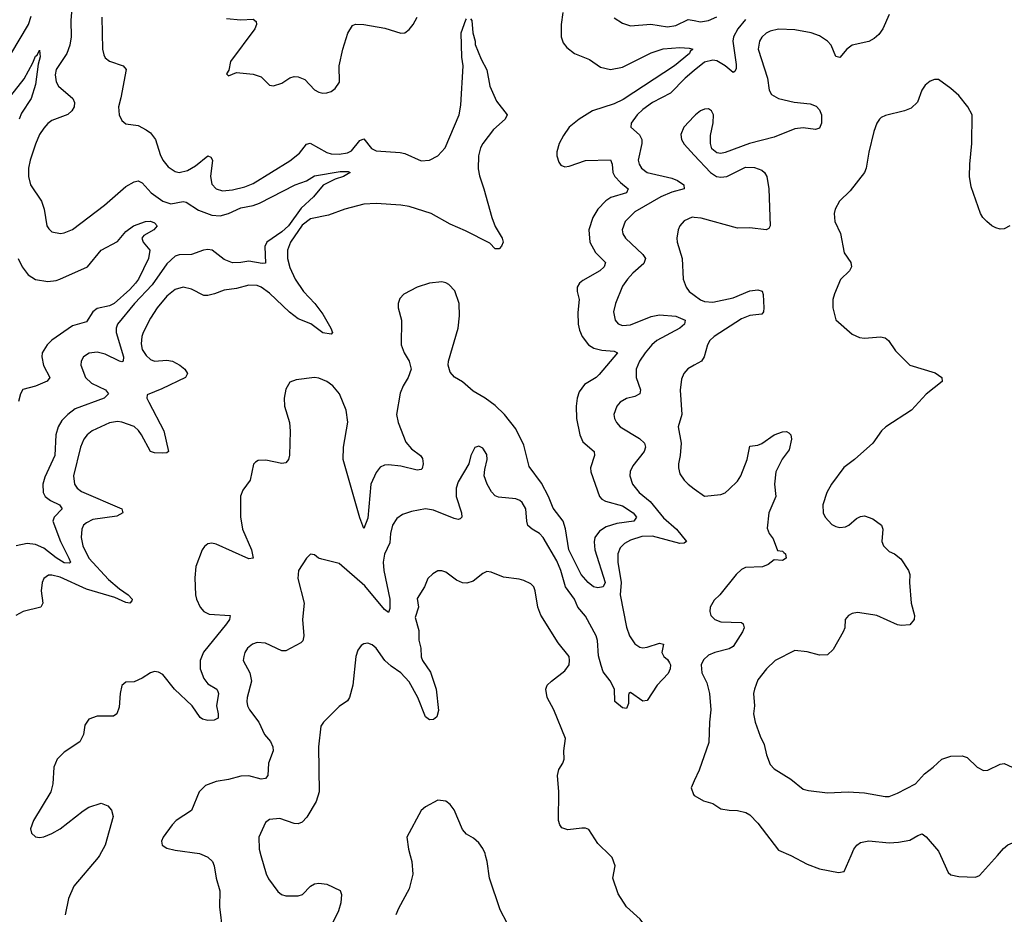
# Model space of a CAD drawing. Header units: inches. Extents: x 1550315 to 1685896, y 510706 to 640504.
# Tile 257 of 452: x 1606713 to 1611511, y 589713 to 594074. Entities that reach past the tile are written whole.
import ezdxf

# ---------------------------------------------------------------- set-up
doc = ezdxf.new("R2010")
doc.units = ezdxf.units.IN
doc.header["$MEASUREMENT"] = 0
for name, color, linetype in [('B6508', 7, 'Continuous'), ('B6509', 7, 'Continuous'), ('B6518', 7, 'Continuous'), ('B6519', 7, 'Continuous')]:
    doc.layers.add(name, color=color, linetype=linetype)

msp = doc.modelspace()

# ---------------------------------------------------------------- linework, layer by layer
at = {"layer": 'B6508', "color": 5}
for points, elevation in [([(1607101.5, 590000), (1607095.9, 589990), (1606977.2, 589850), (1606951.4, 589790), (1606934.8, 589710)], 620), ([(1607611.2, 590000), (1607630, 589992.2), (1607652.2, 589970), (1607661.3, 589950), (1607670.3, 589890), (1607687.5, 589827.5), (1607686.9, 589750), (1607701.1, 589630)], 640), ([(1607888.4, 590000), (1607914.5, 589910), (1607926.1, 589886.1), (1607970, 589824.4), (1607988, 589810), (1608010, 589803.1), (1608070, 589802.6), (1608090.7, 589809.3), (1608130, 589850.4), (1608150, 589862), (1608170, 589865.3), (1608210, 589860.3), (1608274, 589830), (1608281.6, 589810), (1608277.4, 589770), (1608266.5, 589730), (1608237.3, 589670)], 660), ([(1608615.7, 590000), (1608623.8, 589970), (1608628.4, 589908.4), (1608610, 589837.2), (1608558.3, 589741.7), (1608546, 589710)], 680), ([(1609087.6, 589670), (1609054.5, 589734.5), (1609002, 589890), (1608991.6, 589970), (1608983.5, 590000)], 680), ([(1610000, 589555.3), (1609990, 589562), (1609950, 589524), (1609910, 589522), (1609894, 589506), (1609850, 589482), (1609830, 589478), (1609810, 589508), (1609792, 589590), (1609758.9, 589658.9), (1609736.2, 589690), (1609669.7, 589750), (1609630, 589812.7), (1609603, 589890), (1609614.3, 589950), (1609599.5, 589990), (1609589.4, 590000)], 660)]:
    msp.add_lwpolyline(points, dxfattribs=dict(at, elevation=elevation))
at = {"layer": 'B6509', "color": 5}
for points, elevation in [([(1606154.5, 594134.5), (1606163.9, 594070), (1606182.3, 594022.3), (1606196.9, 593996.9), (1606236.8, 593950), (1606284.1, 593784.1), (1606340.6, 593670), (1606383.8, 593550), (1606390, 593537), (1606410, 593519.6), (1606430, 593521.7), (1606441.6, 593530), (1606510, 593605.7), (1606586.9, 593770), (1606755.9, 594050), (1606768.8, 594091.2)], 560), ([(1606967.4, 594130), (1606961.6, 594070), (1606964, 593990), (1606957.3, 593950), (1606943, 593910), (1606890, 593831.5), (1606885.3, 593805.3), (1606890, 593770.8), (1606901.7, 593750), (1606972, 593690), (1606980.3, 593670), (1606978.3, 593650), (1606967.6, 593630), (1606948, 593612), (1606870, 593583.1), (1606850, 593568.4), (1606830, 593545.4), (1606810, 593515.1), (1606790, 593467.3), (1606763.7, 593390), (1606755.5, 593350), (1606755.3, 593310), (1606764.8, 593270), (1606819.8, 593190), (1606832.1, 593150), (1606845.3, 593070), (1606854.3, 593054.3), (1606870, 593040.4), (1606911.8, 593031.8), (1606930, 593034.7), (1606970, 593052.3), (1607126.2, 593170), (1607230, 593261.5), (1607270, 593283.7), (1607290, 593288.5), (1607310, 593278.7), (1607353.7, 593230), (1607410.4, 593190), (1607450, 593176.8), (1607510, 593188.1), (1607524.7, 593184.7), (1607585, 593145), (1607650, 593121.9), (1607690, 593118.5), (1607730.7, 593129.3), (1607790, 593157.4), (1607851.1, 593168.9), (1607880.9, 593179.1), (1608056, 593270), (1608110.7, 593289.3), (1608150, 593312.8), (1608274.2, 593334.2), (1608314.1, 593334.1), (1608322.8, 593330), (1608290.8, 593310), (1608250, 593297.6), (1608191.8, 593268.2), (1608145.2, 593210), (1608083.8, 593156.2), (1608023.3, 593070), (1607990, 593039.7), (1607916.6, 592990), (1607908.2, 592968.2), (1607910, 592887), (1607894.1, 592885.9), (1607830, 592897.7), (1607790, 592889.9), (1607750, 592888.5), (1607710, 592905.6), (1607650.4, 592950.4), (1607630, 592954.6), (1607608.8, 592951.2), (1607550, 592929.9), (1607490, 592928), (1607470, 592921.6), (1607430, 592884.9), (1607357.7, 592782.3), (1607272.1, 592690), (1607189.5, 592590), (1607183.4, 592570), (1607183.8, 592550), (1607218, 592430), (1607217.6, 592410), (1607210, 592406.9), (1607199.5, 592410), (1607130, 592444.2), (1607090, 592454), (1607051.2, 592448.8), (1607024.2, 592430), (1607011.7, 592410), (1607010.2, 592390), (1607033.7, 592330), (1607063.2, 592303.2), (1607130.4, 592270.4), (1607145.8, 592250), (1607124.9, 592230), (1606983.1, 592176.9), (1606946.9, 592150), (1606918.9, 592121.1), (1606900.9, 592090), (1606889.6, 592050.4), (1606884.8, 591950), (1606836, 591844), (1606826.2, 591810), (1606827.5, 591770), (1606837.8, 591750), (1606863.2, 591730), (1606907.4, 591710), (1606919.1, 591690), (1606880.6, 591650), (1606875.1, 591630), (1606912.5, 591530), (1606953, 591450), (1606959.7, 591430), (1606955.4, 591424.6), (1606930, 591427.4), (1606890, 591451.3), (1606830, 591497.6), (1606790, 591516.2), (1606750, 591520.4), (1606695.3, 591510)], 560), ([(1608910, 594078), (1608916.4, 594070), (1608920.2, 594010), (1608932.4, 593970), (1608933, 593953), (1608961.1, 593881.1), (1608988.7, 593830), (1609004.4, 593750), (1609037, 593677), (1609087.7, 593610), (1609079.3, 593590), (1609021.7, 593538.3), (1608969.4, 593470.6), (1608957.7, 593450), (1608948.2, 593410), (1608947.3, 593347.3), (1608953, 593313), (1608975.4, 593250), (1609013.4, 593110), (1609030, 593065.5), (1609064.2, 593010), (1609068.5, 592990), (1609060.5, 592970), (1609050, 592958), (1609030, 592957.2), (1609004.2, 592984.2), (1608885.6, 593045.6), (1608810, 593077.8), (1608718.3, 593130), (1608610, 593163.7), (1608570, 593170.4), (1608450, 593178.6), (1608390, 593175), (1608297.1, 593150), (1608218.5, 593121.5), (1608130, 593103), (1608090, 593073.4), (1608032.3, 592990), (1608017.6, 592950), (1608017.8, 592910), (1608030, 592865.8), (1608055.7, 592810), (1608096.1, 592750), (1608151.7, 592690), (1608190, 592639), (1608229.3, 592570), (1608236.9, 592550), (1608230, 592541.7), (1608190, 592548.2), (1608131, 592591), (1608070, 592615.5), (1608028.1, 592648.1), (1607930, 592740.7), (1607890, 592769.9), (1607870, 592778.6), (1607830, 592779.5), (1607770, 592764.5), (1607710, 592756.1), (1607662.9, 592737.1), (1607630, 592729.8), (1607609.9, 592729.9), (1607550, 592760.3), (1607510, 592769.8), (1607470, 592758.8), (1607430, 592726), (1607383.5, 592670), (1607350, 592619.7), (1607315.4, 592550), (1607308.4, 592530), (1607305.1, 592494.9), (1607310, 592467.2), (1607330, 592436.5), (1607350, 592417.8), (1607370, 592410.2), (1607430, 592415.3), (1607457.1, 592410), (1607493.7, 592390), (1607517, 592370), (1607530.4, 592350), (1607520.7, 592330), (1607406, 592274), (1607334, 592246), (1607332.7, 592230), (1607341.7, 592210), (1607415, 592070), (1607438, 591970), (1607430, 591962.6), (1607410, 591961), (1607370, 591962.3), (1607350, 591968.9), (1607306.6, 592050), (1607291.5, 592071.5), (1607270.6, 592090.6), (1607210, 592113), (1607190, 592115.2), (1607150, 592109.1), (1607066.7, 592070), (1607041.6, 592050), (1607025.4, 592030), (1607009.1, 591990.9), (1606975.8, 591850), (1606980.5, 591810), (1606992.9, 591790), (1607013.9, 591773.9), (1607211.3, 591690), (1607215.6, 591670), (1607186.5, 591653.5), (1607070, 591637.5), (1607037.8, 591622.2), (1607024.5, 591610), (1607015.4, 591590), (1607011.7, 591550), (1607019.8, 591510), (1607050.1, 591450), (1607144.9, 591344.9), (1607199.1, 591299.1), (1607242, 591270), (1607261.5, 591250), (1607259.2, 591240.8), (1607250.2, 591229.8), (1607230, 591234), (1607176.8, 591256.8), (1607038.1, 591298.1), (1606910, 591356.2), (1606870, 591367.2), (1606853.3, 591366.7), (1606830.3, 591350), (1606822.2, 591330), (1606817.4, 591290), (1606825.4, 591230), (1606816.4, 591210), (1606730, 591189.1), (1606694.3, 591170)], 580), ([(1609359.3, 594110), (1609352.2, 594050), (1609351.6, 593990), (1609361.3, 593961.3), (1609378.9, 593938.9), (1609417.1, 593910), (1609490, 593880.9), (1609543.6, 593843.6), (1609591.8, 593831.8), (1609650, 593842.6), (1609790, 593913), (1609848.6, 593931.4), (1609930, 593938.4), (1609975.4, 593935.4), (1609992.7, 593930), (1609980.6, 593919.4), (1609977.6, 593910), (1609903.7, 593850), (1609654.2, 593685.8), (1609610, 593663.9), (1609503.9, 593630), (1609439.2, 593590), (1609391.2, 593550), (1609362, 593510), (1609341.1, 593470), (1609330.2, 593430), (1609330.2, 593410), (1609339.4, 593379.4), (1609350, 593364.9), (1609370, 593357.4), (1609390, 593360.2), (1609470, 593387.1), (1609591.4, 593391.4), (1609600.2, 593370), (1609602.8, 593330), (1609612.3, 593310), (1609640.1, 593280.1), (1609677.3, 593250), (1609670.2, 593230), (1609593.3, 593206.7), (1609568.7, 593191.3), (1609529.7, 593150.3), (1609505.8, 593110), (1609486.9, 593050), (1609490.8, 592990), (1609518.7, 592938.7), (1609567.7, 592890), (1609560.2, 592870), (1609539.7, 592850), (1609457.3, 592802.7), (1609440.4, 592790), (1609428.7, 592770), (1609428.8, 592750), (1609439.6, 592710), (1609433.2, 592646.8), (1609434.3, 592590), (1609440, 592560), (1609453.7, 592530), (1609484.2, 592490), (1609510, 592473.4), (1609550, 592462.8), (1609610, 592458.8), (1609625.3, 592450), (1609536.1, 592343.9), (1609521.7, 592330), (1609464.8, 592295.2), (1609439.2, 592260.8), (1609429.2, 592230), (1609424.5, 592190), (1609426.8, 592130), (1609441.6, 592050), (1609457.2, 592017.2), (1609512.9, 591970), (1609513.4, 591950), (1609495, 591890), (1609496.8, 591870), (1609538.2, 591750), (1609550, 591736.5), (1609567.1, 591727.1), (1609650, 591704.2), (1609702, 591670), (1609719.2, 591650), (1609705.5, 591630), (1609622, 591618), (1609570, 591601.7), (1609538.8, 591581.2), (1609516.1, 591550), (1609511.5, 591528.5), (1609515, 591490), (1609566.1, 591330), (1609556.8, 591310), (1609530, 591304.6), (1609508.8, 591310), (1609482.2, 591330), (1609449.2, 591369.2), (1609388.7, 591490), (1609372.5, 591592.5), (1609361.7, 591630), (1609312.8, 591692.8), (1609289.9, 591750), (1609255.5, 591815.5), (1609196.1, 591896.1), (1609170, 592000.5), (1609130, 592079.1), (1609074.8, 592150), (1609030, 592193.2), (1608981.7, 592230), (1608923.1, 592263.1), (1608870, 592308.2), (1608831.9, 592331.9), (1608810, 592356), (1608801, 592390), (1608802.3, 592410), (1608849.2, 592570.8), (1608856.5, 592630), (1608854.5, 592690), (1608832.9, 592752.9), (1608803.7, 592783.7), (1608790, 592792), (1608770, 592796.1), (1608710, 592789.8), (1608650.5, 592770), (1608584.1, 592735.9), (1608565.5, 592714.5), (1608556.5, 592690), (1608557.4, 592670), (1608573.4, 592610), (1608572.1, 592490), (1608585.8, 592450), (1608610.3, 592410), (1608620.3, 592370), (1608606.5, 592330), (1608582, 592290), (1608566.5, 592253.5), (1608548.9, 592150), (1608557, 592110), (1608594, 592014), (1608622.7, 591982.7), (1608666, 591950), (1608675.1, 591935.1), (1608678.6, 591910), (1608673.7, 591886.3), (1608670, 591881.6), (1608650, 591878.7), (1608570, 591898.2), (1608510, 591904.8), (1608490, 591903.1), (1608470, 591892.4), (1608450, 591866.6), (1608423.8, 591810), (1608410, 591644), (1608390, 591593.2), (1608370, 591645.2), (1608289.8, 591930), (1608291.1, 591990), (1608311.6, 592111.6), (1608303.5, 592170), (1608271.8, 592250), (1608238.7, 592290), (1608209.6, 592310), (1608170, 592327.4), (1608150, 592329.8), (1608060.7, 592319.3), (1608030, 592307.3), (1608010, 592272.7), (1608001.1, 592230), (1608003.8, 592190), (1608027.6, 592110), (1608031.4, 592068.6), (1608028, 591952), (1608022, 591930), (1608010, 591914), (1607990, 591911.3), (1607912.3, 591927.7), (1607874.6, 591925.4), (1607862, 591918), (1607852.5, 591907.5), (1607835.8, 591830), (1607799.9, 591780.1), (1607789.2, 591750.8), (1607789.3, 591650.7), (1607798.6, 591590), (1607842.7, 591490), (1607850.2, 591449.8), (1607830, 591445.3), (1607670, 591517.7), (1607650, 591522), (1607630, 591519.7), (1607613, 591507), (1607601.5, 591490), (1607571.8, 591408.2), (1607567, 591353), (1607570.2, 591270), (1607573.8, 591250), (1607592.3, 591210), (1607609.6, 591189.6), (1607637, 591177), (1607739.3, 591170), (1607734.8, 591150), (1607720.8, 591130), (1607608.3, 590991.7), (1607592.5, 590950), (1607592.4, 590910), (1607610, 590862.2), (1607630, 590836.8), (1607673.6, 590810), (1607678.7, 590798.7), (1607681.4, 590790), (1607671.2, 590730), (1607680.6, 590690), (1607680.3, 590670), (1607659.8, 590660.2), (1607630, 590657.7), (1607604, 590664), (1607592.3, 590672.3), (1607553.1, 590730), (1607466.6, 590810), (1607410, 590882), (1607390, 590893.7), (1607370, 590896.4), (1607350.8, 590890), (1607310, 590863.6), (1607270, 590847), (1607230, 590845.2), (1607210, 590828), (1607202, 590790), (1607197.3, 590722.7), (1607185.5, 590690), (1607170, 590678.7), (1607090, 590678.7), (1607050, 590664.7), (1607030, 590636), (1607023.5, 590590), (1607006.6, 590553.4), (1606930, 590504.2), (1606896.1, 590470), (1606878.8, 590430), (1606874.2, 590350), (1606864.7, 590310), (1606779.8, 590170), (1606766, 590130), (1606770, 590108.4), (1606790, 590090.3), (1606810, 590087.7), (1606830, 590091.3), (1606870, 590106.4), (1606910.4, 590129.6), (1607021.6, 590218.4), (1607050, 590236.2), (1607110, 590254.8), (1607142.8, 590242.8), (1607160.7, 590220.7), (1607167.7, 590190), (1607129.3, 590050), (1607101.5, 590000)], 620), ([(1607112.9, 594087.1), (1607116.3, 593930), (1607122.9, 593902.9), (1607130, 593889), (1607150, 593872.4), (1607217.3, 593850), (1607231.6, 593831.6), (1607206, 593694), (1607193.7, 593650), (1607197, 593610), (1607210, 593582.8), (1607230, 593566), (1607290, 593558.7), (1607330, 593537.8), (1607350, 593522), (1607374.5, 593490), (1607396.8, 593416.8), (1607410.1, 593390.1), (1607437.2, 593357.2), (1607470, 593335), (1607490, 593329.4), (1607530, 593339.4), (1607570, 593361.7), (1607629.8, 593410), (1607644.3, 593404.3), (1607651.7, 593390), (1607643.5, 593310), (1607650, 593273), (1607670, 593249.2), (1607700.5, 593240.5), (1607750, 593244.4), (1607810, 593259.6), (1607850, 593275.1), (1608030, 593386.1), (1608076.2, 593423.8), (1608110, 593467.1), (1608128.4, 593471.6), (1608210, 593427.1), (1608230, 593421), (1608270, 593418.4), (1608310, 593425.1), (1608330, 593435.3), (1608370, 593484.7), (1608390, 593492.9), (1608427.1, 593447.1), (1608450, 593434.4), (1608567.1, 593427.1), (1608590, 593421.3), (1608670, 593385.9), (1608710, 593389.6), (1608750, 593410.7), (1608787, 593450), (1608854.2, 593610), (1608862.7, 593657.3), (1608874.2, 593850), (1608868.2, 593891.8), (1608864.9, 594010), (1608886.2, 594073.8), (1608890, 594079.1)], 580), ([(1607720.4, 594080.4), (1607790, 594072.9), (1607850, 594077), (1607865.8, 594065.8), (1607866.7, 594050), (1607859.5, 594030), (1607740.7, 593870), (1607731.3, 593828.7), (1607721, 593810), (1607730, 593801), (1607770, 593816.3), (1607850, 593809.1), (1607890, 593794.9), (1607930, 593754.9), (1607950, 593752), (1607990, 593764.4), (1608030, 593791.3), (1608050, 593797.5), (1608070, 593796.5), (1608102.9, 593782.9), (1608150, 593732.9), (1608170, 593720.7), (1608190, 593715.8), (1608210, 593716.9), (1608230, 593723.9), (1608250, 593738.9), (1608270.9, 593770), (1608269.7, 593850), (1608287.4, 593930), (1608312.2, 594007.8), (1608334.8, 594045.2), (1608350, 594052.6), (1608390, 594050.2), (1608492.4, 594032.4), (1608570, 594008.4), (1608590, 594010.4), (1608610, 594026), (1608630, 594050.4), (1608650, 594087.3)], 620), ([(1609610, 594084), (1609650, 594058), (1609690, 594043.9), (1609787.9, 594052.1), (1609870, 594039), (1609910, 594045.5), (1609970, 594075.3), (1610000, 594069.5)], 640), ([(1606670, 593703.2), (1606734.2, 593785.8), (1606776.6, 593863.4), (1606790, 593897.1), (1606798.6, 593901.4), (1606810, 593926), (1606812.8, 593892.8), (1606802.9, 593857.1), (1606790, 593758.7), (1606769.5, 593690), (1606722.2, 593617.8), (1606709.6, 593590)], 540), ([(1610000, 593826.2), (1609955, 593790), (1609884.4, 593715.6), (1609796.9, 593670), (1609750, 593635.9), (1609722.4, 593610), (1609692, 593570), (1609690.4, 593550), (1609732.7, 593512.7), (1609744.3, 593490), (1609745, 593470), (1609727.4, 593390), (1609731, 593370), (1609742.6, 593350), (1609769.7, 593329.7), (1609890, 593302.1), (1609918.8, 593290), (1609949.1, 593270), (1609950.3, 593250), (1609890, 593233.1), (1609836.5, 593210), (1609710, 593137.4), (1609662.7, 593090), (1609648.9, 593050), (1609651.8, 593030), (1609665.7, 593010), (1609749.3, 592930), (1609762.6, 592910), (1609755, 592885), (1609701.3, 592838.7), (1609674, 592810), (1609650, 592775.4), (1609615.4, 592690), (1609605.8, 592650), (1609614.3, 592610), (1609630, 592591.8), (1609650, 592584.2), (1609690, 592586.4), (1609790, 592628.2), (1609830, 592634.8), (1609909.4, 592629.4), (1609954.9, 592610), (1609952.7, 592590), (1609929, 592570), (1609817.4, 592510), (1609793.7, 592490), (1609760.8, 592450), (1609733.7, 592410), (1609716.8, 592370), (1609716.6, 592330), (1609737.8, 592270), (1609734.3, 592250), (1609710, 592237.8), (1609670, 592227.7), (1609639.5, 592210), (1609622.3, 592190), (1609608, 592150), (1609611.5, 592130), (1609621.5, 592110), (1609639.5, 592090), (1609732.7, 592032.7), (1609757.6, 592010), (1609762, 591990), (1609756.3, 591970), (1609700, 591900), (1609687.4, 591872.6), (1609685.5, 591850), (1609698.5, 591810), (1609731.4, 591770), (1609785.4, 591725.4), (1609850, 591646.6), (1609913.8, 591590), (1609962.4, 591530), (1609950, 591521.7), (1609930, 591521.4), (1609796.9, 591556.9), (1609745.1, 591554.9), (1609690, 591537.8), (1609659.8, 591520.2), (1609639.6, 591500.4), (1609627.6, 591470), (1609627.8, 591430), (1609643.4, 591330), (1609639.3, 591270), (1609670, 591112.7), (1609685, 591070), (1609710, 591031.1), (1609735.3, 591015.3), (1609750, 591012.1), (1609770, 591015.3), (1609830, 591035.8), (1609850, 591030.7), (1609842.6, 590990), (1609851.8, 590970), (1609870, 590956.1), (1609879.8, 590939.8), (1609884.6, 590930), (1609883.2, 590910), (1609872.6, 590887.4), (1609818.7, 590830), (1609770, 590756.2), (1609750, 590752.8), (1609690, 590794.8), (1609681.6, 590790), (1609679, 590781), (1609679.6, 590740.4), (1609670, 590716), (1609650, 590719.6), (1609613.6, 590750), (1609610.9, 590810), (1609590, 590851), (1609555.9, 590895.9), (1609545.7, 590925.7), (1609533.6, 590973.6), (1609528.1, 591048.1), (1609522.4, 591070), (1609470, 591167.4), (1609433.1, 591210), (1609416.5, 591250), (1609372.6, 591310), (1609349.3, 591390), (1609330, 591436.4), (1609264.2, 591550), (1609245.4, 591570), (1609210, 591590.9), (1609189.1, 591609.1), (1609183.5, 591630), (1609179.8, 591690), (1609160.9, 591720.9), (1609150, 591730.8), (1609130, 591738.8), (1609045.9, 591745.9), (1609030, 591753.3), (1609011.9, 591771.9), (1608991.5, 591810), (1608977, 591850), (1608978.9, 591881.1), (1608991.6, 591930), (1608990, 591954), (1608970, 591986), (1608950, 591995.1), (1608930.6, 591989.4), (1608910.6, 591950), (1608902, 591910), (1608850, 591820.9), (1608839.6, 591790), (1608840.6, 591750), (1608866.5, 591670), (1608868.2, 591650), (1608859.4, 591640.6), (1608850, 591637.4), (1608830, 591642.5), (1608730, 591683.8), (1608690, 591689.8), (1608622.6, 591677.4), (1608578.4, 591661.6), (1608550, 591642.4), (1608530.2, 591610), (1608520.2, 591570), (1608516.1, 591523.9), (1608491.2, 591468.8), (1608483.4, 591430), (1608486.9, 591390), (1608516.4, 591250), (1608516.6, 591203.4), (1608510, 591184.2), (1608490, 591198.3), (1608394.8, 591314.8), (1608270, 591422.6), (1608184.4, 591444.4), (1608169.6, 591449.6), (1608150, 591465.2), (1608130, 591469), (1608110, 591448.7), (1608070.8, 591390), (1608068.5, 591350), (1608099.2, 591230), (1608091.7, 591150), (1608098.2, 591070), (1608093, 591047), (1608082.8, 591037.2), (1608010, 590997.4), (1607990, 590997.7), (1607910, 591034.5), (1607870, 591038.3), (1607847.7, 591030), (1607823.8, 591010), (1607810.4, 590990), (1607804.4, 590970), (1607802.4, 590950), (1607834, 590890), (1607842.9, 590850), (1607821.5, 590770), (1607819.3, 590750), (1607823.5, 590730), (1607833.4, 590710), (1607878.2, 590650), (1607905.2, 590590), (1607935, 590555), (1607946.2, 590530), (1607948.6, 590510), (1607925.1, 590450), (1607921.5, 590390), (1607910, 590374.7), (1607890, 590372), (1607830, 590388.7), (1607790, 590387.3), (1607730, 590370.9), (1607670, 590360.9), (1607618.7, 590341.3), (1607587.7, 590310), (1607550, 590219.6), (1607475.3, 590170), (1607455.3, 590150), (1607412.2, 590090), (1607403.8, 590070), (1607407.7, 590050), (1607430, 590036.4), (1607470, 590026), (1607589.1, 590009.1), (1607611.2, 590000)], 640), ([(1610000, 593603.7), (1609948.4, 593550), (1609934, 593514), (1609938, 593490), (1609950, 593467.3), (1610000, 593414.2)], 660), ([(1606706.1, 592910), (1606725.1, 592870), (1606754.9, 592830), (1606790, 592807.8), (1606850, 592798.4), (1606890, 592802.5), (1606909.3, 592809.3), (1607043.1, 592870), (1607110, 592950.4), (1607190, 592992.4), (1607230, 593041.7), (1607267.6, 593070), (1607326, 593090), (1607350, 593092.2), (1607370, 593083.7), (1607382.6, 593070), (1607366, 593050), (1607317.4, 593022.6), (1607307.7, 593010), (1607314, 592990), (1607347.7, 592950), (1607340.8, 592910), (1607291.6, 592810), (1607277.5, 592790), (1607250, 592759.1), (1607172.7, 592690), (1607150, 592678.7), (1607090, 592666.1), (1607069.3, 592650), (1607038.1, 592601.9), (1606970, 592582.3), (1606870, 592512.7), (1606846.2, 592490), (1606823, 592450), (1606821, 592430), (1606828.6, 592388.6), (1606860.5, 592330), (1606847.3, 592312.7), (1606790, 592288.6), (1606727.7, 592272.3), (1606716.4, 592250), (1606707.1, 592212.9)], 540), ([(1610000, 593109.9), (1609990, 593111.1), (1609950, 593093), (1609930.3, 593070), (1609922, 593050), (1609915.8, 593010), (1609917.2, 592990), (1609941.6, 592910), (1609946.5, 592810), (1609960.9, 592770), (1609974.9, 592750), (1610000, 592730.9)], 660), ([(1610000, 592389.8), (1609968.2, 592371.8), (1609948.4, 592350), (1609938.5, 592321.5), (1609931.8, 592268.2), (1609939.6, 592150), (1609920.8, 592090), (1609935.8, 592010), (1609931.6, 591950), (1609923.1, 591910), (1609922.6, 591890), (1609930, 591861), (1609950.2, 591830.2), (1609970, 591810.4), (1610000, 591788.1)], 660), ([(1609589.4, 590000), (1609530, 590059), (1609486.6, 590126.6), (1609470, 590132.7), (1609452.5, 590132.5), (1609384.7, 590124.7), (1609355.3, 590135.3), (1609344.5, 590150), (1609338.4, 590170), (1609340.5, 590310), (1609334, 590390), (1609340.5, 590419.5), (1609359.3, 590450), (1609366, 590470), (1609364, 590510), (1609372.7, 590570), (1609316, 590710), (1609282.7, 590770), (1609276, 590810), (1609283.7, 590830), (1609303.7, 590850), (1609370, 590899.5), (1609389.7, 590930), (1609392.1, 590950), (1609389.7, 590970), (1609336.6, 591036.6), (1609252.2, 591172.2), (1609237.4, 591210), (1609224.7, 591290), (1609217.6, 591310), (1609203.8, 591323.8), (1609170, 591340.7), (1609147.5, 591347.5), (1609070, 591357), (1609010, 591380.9), (1608990, 591383.7), (1608970, 591374.5), (1608923.2, 591336.8), (1608891.8, 591328.2), (1608870, 591329.6), (1608842, 591342), (1608790, 591381.6), (1608770, 591387.6), (1608750, 591387.3), (1608726.4, 591373.6), (1608701.6, 591350), (1608685.5, 591310), (1608650, 591253.2), (1608655.5, 591210), (1608640.3, 591159.7), (1608657.1, 591097.1), (1608657.8, 591050), (1608667.4, 591010), (1608670, 590968.2), (1608676.3, 590950), (1608714.4, 590894.4), (1608742.3, 590810), (1608753.9, 590706.1), (1608744.9, 590675.1), (1608730, 590663.7), (1608710, 590662), (1608690, 590675.1), (1608653.5, 590770), (1608610, 590846), (1608570, 590890.9), (1608522.5, 590922.5), (1608491.6, 590950), (1608449.3, 591010), (1608430, 591026.6), (1608410, 591034.5), (1608390, 591032.3), (1608376.4, 591023.6), (1608359.9, 591000.1), (1608350.3, 590969.7), (1608336.9, 590830), (1608319.5, 590770), (1608310, 590754.5), (1608270, 590725.6), (1608194, 590650), (1608180.7, 590630), (1608168.9, 590530), (1608172.3, 590310), (1608157.2, 590262.8), (1608112.7, 590187.3), (1608090, 590162.4), (1608070, 590154.7), (1608050, 590155.8), (1607980.6, 590180.6), (1607930, 590175.8), (1607910, 590161.2), (1607878, 590090), (1607879.7, 590030), (1607888.4, 590000)], 660), ([(1610000, 590364), (1609984.7, 590330), (1609996.9, 590296.9), (1610000, 590292.7)], 660), ([(1608983.5, 590000), (1608980.9, 590010), (1608970, 590034), (1608950, 590061.2), (1608923.9, 590083.9), (1608890, 590104.5), (1608870, 590126), (1608830, 590222), (1608810, 590249), (1608790, 590264), (1608750, 590269.2), (1608690, 590237.2), (1608670, 590219.3), (1608598.8, 590090), (1608607.7, 590030), (1608615.7, 590000)], 680)]:
    msp.add_lwpolyline(points, dxfattribs=dict(at, elevation=elevation))
at = {"layer": 'B6518', "color": 5, "elevation": 660}
for points in [[(1610470.6, 590000), (1610550, 589957.6), (1610610, 589935.5), (1610703.1, 589916.9), (1610730, 589922), (1610763.9, 590000)], [(1611199.3, 590000), (1611237, 589917), (1611250, 589906), (1611290, 589897.4), (1611370, 589894.9), (1611390, 589902), (1611477.1, 590000)]]:
    msp.add_lwpolyline(points, dxfattribs=at)
at = {"layer": 'B6519', "color": 5}
for points, elevation in [([(1610950, 594099.7), (1610919.5, 594030), (1610898.7, 594001.3), (1610877.1, 593982.9), (1610850, 593968.1), (1610770, 593950.7), (1610744, 593930), (1610710, 593889.6), (1610690, 593894.5), (1610666.9, 593950), (1610650, 593969.7), (1610610, 593995.1), (1610570, 594009.8), (1610490, 594024.8), (1610410, 594027.7), (1610370, 594018.8), (1610350, 594008.4), (1610330, 593989.6), (1610318.6, 593970), (1610311.3, 593930), (1610356.5, 593790), (1610365.5, 593730), (1610376.5, 593710), (1610410, 593689.3), (1610487.4, 593672.6), (1610564.8, 593664.8), (1610593.4, 593653.4), (1610610, 593634.8), (1610619.3, 593610), (1610620.5, 593570), (1610610, 593546), (1610590, 593538.7), (1610530, 593546.6), (1610490, 593541.8), (1610390, 593501.5), (1610269, 593471), (1610150, 593426.6), (1610130, 593422.7), (1610110, 593425.2), (1610085.4, 593445.4), (1610078.4, 593470), (1610078.7, 593510), (1610091.8, 593571.8), (1610094.5, 593610), (1610084, 593630), (1610070, 593639.3), (1610050, 593638), (1610030, 593629.4), (1610006, 593610), (1610000, 593603.7)], 660), ([(1610000, 594069.5), (1610030, 594063.6), (1610070, 594070.1), (1610110, 594088)], 640), ([(1610250, 594074.5), (1610212.7, 594030), (1610191.6, 593990), (1610187.4, 593970), (1610204.6, 593855.4), (1610204.4, 593835.6), (1610198.2, 593821.8), (1610190, 593816.3), (1610149.8, 593850), (1610110, 593874), (1610090, 593877.5), (1610050, 593866.4), (1610000, 593826.2)], 640), ([(1611537.3, 593070), (1611510, 593055.1), (1611490, 593052.7), (1611470, 593059.3), (1611450, 593069.3), (1611425.2, 593090), (1611406, 593110), (1611395.1, 593130), (1611350, 593259), (1611342, 593310), (1611342.4, 593370), (1611352.1, 593470), (1611354.3, 593610), (1611332.8, 593650), (1611290, 593704.5), (1611250, 593739.3), (1611190, 593782), (1611170, 593782), (1611150, 593774), (1611125.1, 593754.9), (1611108.6, 593731.4), (1611088.6, 593671.4), (1611057.4, 593642.6), (1611024.7, 593630), (1610932.5, 593607.5), (1610910, 593598), (1610902.6, 593590), (1610890, 593569.4), (1610875.8, 593530), (1610851.2, 593428.8), (1610838, 593350), (1610830.3, 593330), (1610759.4, 593240.6), (1610708.4, 593190), (1610686.4, 593150), (1610681.6, 593130), (1610685.5, 593090), (1610712.2, 593032.2), (1610730, 592938), (1610762.8, 592890), (1610766, 592870), (1610756, 592850), (1610711.8, 592808.2), (1610682.7, 592737.3), (1610675.9, 592710), (1610675.2, 592670), (1610690, 592610.7), (1610770, 592542), (1610804.9, 592524.9), (1610830, 592521.6), (1610907.5, 592527.5), (1610930, 592522.8), (1610946, 592510), (1610979.8, 592459.8), (1611050, 592390.7), (1611173.3, 592353.3), (1611206.8, 592330), (1611207.3, 592310), (1611130, 592249.6), (1611059.3, 592170), (1610932.7, 592090), (1610912.7, 592070), (1610870.6, 592010), (1610780.5, 591930), (1610729.3, 591890.7), (1610668.9, 591810), (1610646, 591770), (1610626.3, 591710), (1610627.4, 591670), (1610637.6, 591650), (1610670, 591614), (1610690, 591603.2), (1610710, 591599.6), (1610737.3, 591602.7), (1610754, 591610), (1610790, 591642.4), (1610810, 591652.7), (1610830, 591654.9), (1610870, 591641.3), (1610913, 591610), (1610919.3, 591590), (1610913.4, 591530), (1610922, 591510), (1610950, 591482), (1610976, 591470), (1611006.6, 591446.6), (1611043.8, 591390), (1611050.4, 591370), (1611048.8, 591330), (1611057.4, 591230), (1611073.1, 591170), (1611072.2, 591150), (1611050, 591123.6), (1611010, 591120.4), (1610990, 591124.2), (1610890, 591169.8), (1610870, 591173.7), (1610795.6, 591184.4), (1610770, 591179.6), (1610750.8, 591170), (1610735.5, 591150), (1610732.9, 591110), (1610725.5, 591090), (1610676.2, 591003.8), (1610650, 590978.5), (1610610, 590975.8), (1610550, 590993.2), (1610490, 590999.8), (1610394.9, 590950), (1610351.5, 590910), (1610310, 590856.3), (1610293.4, 590810), (1610289.2, 590789.2), (1610292.9, 590730), (1610288.9, 590690), (1610297, 590650), (1610320.9, 590580.9), (1610340.3, 590540.3), (1610352, 590490), (1610370, 590444), (1610390, 590421.6), (1610470, 590372.7), (1610530, 590323.8), (1610556.1, 590316.1), (1610650, 590305.3), (1610750.3, 590310.3), (1610830, 590305.2), (1610930, 590287), (1610950, 590287), (1610990, 590303.1), (1611078.7, 590350), (1611121.2, 590398.8), (1611164.7, 590430), (1611206.6, 590470), (1611250, 590484.5), (1611305.9, 590485.9), (1611330, 590478), (1611378.4, 590430), (1611410, 590414.6), (1611430, 590416), (1611490, 590445.5), (1611510, 590447.7), (1611570, 590420.7)], 680), ([(1610000, 593414.2), (1610079.3, 593330), (1610107.7, 593310), (1610130, 593306), (1610159, 593310), (1610250, 593354.9), (1610293.3, 593353.3), (1610330, 593340.4), (1610341.6, 593330), (1610353.1, 593310), (1610363.2, 593250), (1610370.3, 593070), (1610363.1, 593056.9), (1610350, 593049.7), (1610270, 593059.8), (1610210, 593058.2), (1610033.8, 593106.2), (1610000, 593109.9)], 660), ([(1610000, 592730.9), (1610030, 592708.1), (1610050, 592700.2), (1610090, 592697.1), (1610190, 592717.8), (1610270, 592752.7), (1610310, 592758), (1610330.2, 592750.2), (1610335.4, 592735.4), (1610338.2, 592670), (1610337.4, 592650), (1610330, 592638.4), (1610270, 592632.3), (1610230, 592616), (1610096.9, 592530), (1610076.5, 592510), (1610063.9, 592490), (1610047.9, 592430), (1610035.8, 592410), (1610000, 592389.8)], 660), ([(1610000, 591788.1), (1610050, 591750.8), (1610130, 591759.5), (1610150, 591768.5), (1610170, 591785.3), (1610210, 591824.6), (1610226.6, 591850), (1610258.5, 591930), (1610270, 591994.8), (1610310, 592000.3), (1610330, 592008.8), (1610390, 592050.2), (1610430, 592065.5), (1610450, 592067.2), (1610460.2, 592060.2), (1610470.2, 592050.2), (1610473.5, 592030), (1610462.1, 591977.9), (1610427.6, 591932.4), (1610398.2, 591870), (1610390.2, 591810), (1610396.9, 591750), (1610362.7, 591670), (1610355.8, 591595.8), (1610364.4, 591570), (1610383.8, 591543.8), (1610406.2, 591486.2), (1610430, 591483), (1610437.2, 591477.2), (1610444.9, 591470), (1610447.7, 591450), (1610430, 591437.6), (1610390, 591440.9), (1610360.9, 591419.1), (1610332.1, 591407.9), (1610250, 591403.1), (1610230, 591394), (1610204.2, 591370), (1610123.8, 591270), (1610096.2, 591243.8), (1610077.7, 591210), (1610076.1, 591190), (1610081.5, 591170), (1610100.3, 591150), (1610130, 591138.9), (1610230, 591136.5), (1610237.6, 591130), (1610243.2, 591110), (1610235.6, 591090), (1610190, 591019.1), (1610170, 591007.6), (1610101, 590990), (1610070, 590975.8), (1610045.7, 590954.3), (1610034.3, 590930), (1610036.9, 590890), (1610061, 590841), (1610073.8, 590790), (1610080.8, 590710), (1610073.6, 590650), (1610071, 590550), (1610023.6, 590416.4), (1610000, 590364)], 660), ([(1610000, 590292.7), (1610002, 590290), (1610045.8, 590265.8), (1610090, 590253.4), (1610130, 590227.7), (1610170, 590220.5), (1610210, 590219.3), (1610250.7, 590210), (1610270, 590198.4), (1610310, 590157.6), (1610410, 590026.4), (1610470, 590000.3), (1610470.6, 590000)], 660), ([(1610763.9, 590000), (1610777, 590030), (1610792.7, 590050), (1610810, 590063), (1610850, 590072), (1610950, 590060.9), (1610995.8, 590064.2), (1611050, 590074), (1611090, 590098), (1611110, 590104.9), (1611130, 590090.8), (1611190, 590020.5), (1611199.3, 590000)], 660), ([(1611477.1, 590000), (1611506.7, 590033.3), (1611528, 590052), (1611550, 590061.2), (1611605.9, 590065.9), (1611668.3, 590048.3), (1611750, 590039.1), (1611760.7, 590030), (1611762, 590010), (1611759.1, 590000)], 660)]:
    msp.add_lwpolyline(points, dxfattribs=dict(at, elevation=elevation))

doc.saveas('drawing.dxf')
